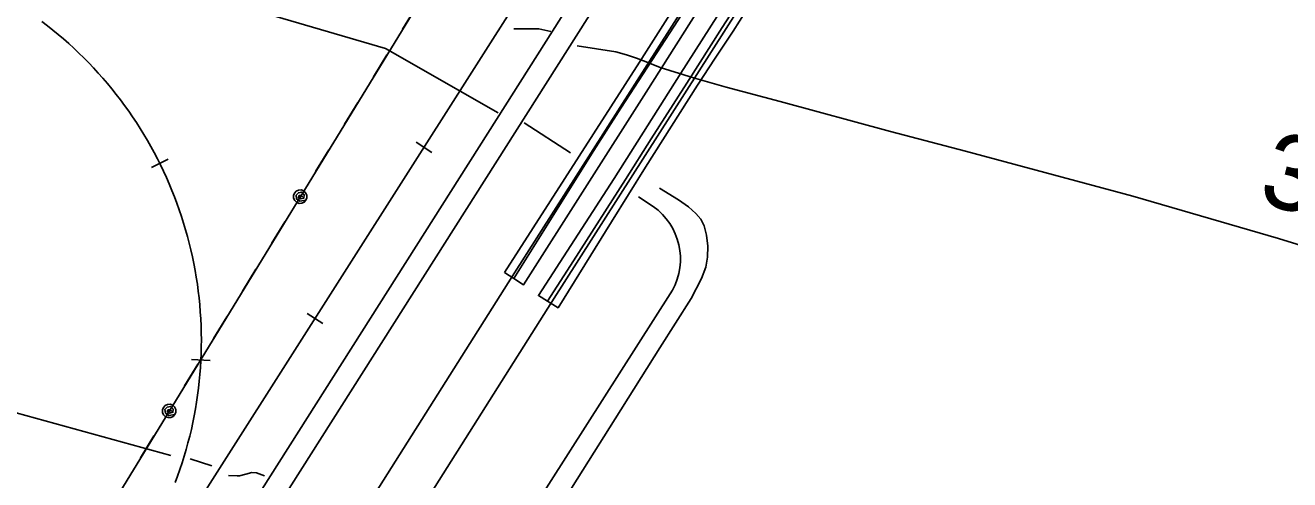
# Model space of a CAD drawing. Extents: x 3297716 to 3335574, y 688621 to 713991.
# Drawn here: x 3318037 to 3319717, y 701388 to 701992 of the extents above; entities that cross this region are included whole.
import ezdxf

# ---------------------------------------------------------------- set-up
doc = ezdxf.new("R2010")
doc.units = 0
for name, color, linetype in [('V-BRDG-OTLN', 7, 'Continuous'), ('V-RAIL-TRAK', 7, 'Continuous'), ('V-ROAD-CNTR', 7, 'Continuous'), ('V-SURV-IDEN', 7, 'Continuous'), ('V-TOPO-SHOR', 7, 'Continuous'), ('V-UTIL-LINE', 7, 'Continuous')]:
    doc.layers.add(name, color=color, linetype=linetype)

msp = doc.modelspace()

# ---------------------------------------------------------------- linework, layer by layer
at = {"layer": 'V-BRDG-OTLN'}
msp.add_lwpolyline([(3318673.9, 701663.1), (3318853.1, 701943.2), (3318942.4, 702083.3), (3319039.8, 702237.8), (3319112.8, 702351.2), (3319185.9, 702466.7), (3319263, 702586.9), (3319317.5, 702672.5), (3319340.9, 702656.4), (3319335.6, 702647.9), (3319260.5, 702530.4), (3319178.7, 702401.2), (3319065.1, 702223.6), (3318961.6, 702060.9), (3318862.2, 701903.1), (3318699.2, 701646.9), (3318686.3, 701655.1)], close=True, dxfattribs=at)
for points in [[(3318731, 701625.1), (3318765.7, 701678.9), (3318800.2, 701732.9), (3318834.6, 701786.9), (3318868.9, 701841), (3318916, 701915), (3318963.3, 701989), (3319010.6, 702062.9)], [(3318686.3, 701655.1), (3318721.7, 701711.9), (3318757.1, 701768.7), (3318792.7, 701825.3), (3318828.3, 701882), (3318863.9, 701936.4), (3318899.3, 701990.9), (3318934.5, 702045.6)], [(3319002.8, 702024.3), (3318977.6, 701984), (3318954, 701948.2), (3318930.5, 701912.2), (3318907.2, 701876.1), (3318884.1, 701839.9), (3318861.2, 701803.5), (3318838.5, 701767.1), (3318816, 701730.5), (3318745, 701616.4), (3318731, 701625.1), (3318719, 701632.6), (3318819.8, 701788.4), (3318908.4, 701928.5), (3318986.8, 702051.5)]]:
    msp.add_lwpolyline(points, dxfattribs=at)
at = {"layer": 'V-RAIL-TRAK'}
for points in [[(3316611.7, 698753.5), (3318304.4, 701417), (3318944.2, 702423.2), (3319364.6, 703087.2)], [(3316611.7, 698753.5), (3318304.4, 701417), (3318944.2, 702423.2)], [(3318058.9, 701997), (3318066.3, 701991.5), (3318073.5, 701985.7), (3318080.7, 701979.8), (3318087.7, 701973.8), (3318094.7, 701967.7), (3318101.5, 701961.5), (3318108.2, 701955.1), (3318114.8, 701948.6), (3318121.4, 701942), (3318127.7, 701935.3), (3318134, 701928.5), (3318140.1, 701921.6), (3318146.2, 701914.6), (3318152.1, 701907.5), (3318157.9, 701900.2), (3318163.5, 701892.9), (3318169, 701885.4), (3318174.4, 701877.9), (3318179.7, 701870.3), (3318184.8, 701862.6), (3318189.8, 701854.8), (3318194.6, 701847), (3318199.4, 701838.9), (3318204, 701830.9), (3318208.3, 701822.8), (3318212.7, 701814.6), (3318216.8, 701806.3), (3318220.8, 701798), (3318224.7, 701789.6), (3318228.4, 701781.1), (3318231.9, 701772.5), (3318235.3, 701763.9), (3318238.6, 701755.3), (3318241.7, 701746.5), (3318244.7, 701737.8), (3318247.4, 701728.9), (3318250.1, 701720.1), (3318252.6, 701711.2), (3318254.9, 701702.2), (3318257.1, 701693.2), (3318259.2, 701684.2), (3318261, 701675.1), (3318262.7, 701666), (3318264.3, 701656.9), (3318265.7, 701647.7), (3318266.9, 701638.6), (3318268, 701629.4), (3318268.8, 701620.1), (3318269.6, 701610.9), (3318270.2, 701601.7), (3318270.6, 701592.4), (3318270.9, 701583.2), (3318271, 701573.9), (3318270.9, 701564.7), (3318270.7, 701555.4), (3318270.3, 701546.2), (3318269.8, 701536.9), (3318269, 701527.7), (3318268.2, 701518.5), (3318267.2, 701509.3), (3318266, 701500.1), (3318264.6, 701491), (3318263.1, 701481.8), (3318261.4, 701472.7), (3318259.6, 701463.6), (3318257.7, 701454.6), (3318255.5, 701445.6), (3318253.2, 701436.6), (3318250.8, 701427.7), (3318248.1, 701418.8), (3318245.4, 701410), (3318242.5, 701401.2), (3318239.4, 701392.5), (3318236.2, 701383.8)], [(3318556.3, 701836.4), (3318577.4, 701823)], [(3318227, 701813.9), (3318204.6, 701802.8)], [(3318411.4, 701608.6), (3318432.5, 701595.2)], [(3318282.8, 701546.3), (3318257.8, 701547.4)]]:
    msp.add_lwpolyline(points, dxfattribs=at)
at = {"layer": 'V-ROAD-CNTR'}
for points in [[(3318215.7, 701141), (3318376.1, 701357.8), (3319098.2, 702497.2)], [(3319180.2, 702436.9), (3318684.1, 701657.8), (3318342.1, 701116.2), (3318224.1, 700937.1), (3318152.7, 700842.6)], [(3318202.6, 700804.9), (3318275.2, 700901), (3318394.6, 701082.4), (3318736.9, 701624.3), (3319233, 702403.3)], [(3318663.1, 701866.7), (3318846.8, 702156.6)], [(3317965.2, 702122.7), (3318515.9, 701961.3), (3318665.6, 701875.7)], [(3318173, 701133.9), (3318351.4, 701374.8), (3318663.1, 701866.7)], [(3318687.5, 701849.1), (3318697.6, 701865)], [(3318761.5, 701822.4), (3318700.1, 701862.2)], [(3318871.6, 701751.1), (3318851.9, 701763.8)], [(3318503.9, 701022.2), (3318897.1, 701639.6)]]:
    msp.add_lwpolyline(points, dxfattribs=at)
msp.add_arc((3318822.1, 701681.1), 85.6, 331.0261, 54.7388, dxfattribs=at)
at = {"layer": 'V-TOPO-SHOR'}
for p, q in [((3318230.6, 701419.8), (3317695.3, 701567.9)), ((3318284.7, 701406), (3318256.2, 701415.4))]:
    msp.add_line(p, q, dxfattribs=at)
for points in [[(3318735.3, 701983.9), (3318719.5, 701987.4), (3318686.4, 701987.4)], [(3319871.1, 701650.1), (3319840.4, 701665.7), (3319702.6, 701708.6), (3319508.8, 701764.9), (3319286.4, 701824.5), (3319186.9, 701850.6), (3319040.2, 701890.8), (3318968.6, 701909.6), (3318924.9, 701922.3), (3318880.6, 701935.7), (3318864.2, 701942.5), (3318849.2, 701948.5), (3318836.2, 701952.6), (3318821.9, 701956.6), (3318770.4, 701964.7)], [(3318879.9, 701775.6), (3318905.1, 701760.1), (3318918.4, 701750.7), (3318928.3, 701741.8), (3318934.9, 701734.1), (3318939.2, 701725.3), (3318942.5, 701713.1), (3318944.1, 701698.3), (3318943.8, 701683.7), (3318941.3, 701670.2), (3318935.6, 701655.4), (3318922, 701628.8), (3318880.4, 701562.9), (3318820.8, 701468.5), (3318735, 701332.1)], [(3318354.8, 701392.7), (3318344.1, 701396.9), (3318338, 701397.3), (3318330.1, 701395.2), (3318321.5, 701392.7), (3318318.6, 701392.6), (3318307, 701393.1)]]:
    msp.add_lwpolyline(points, dxfattribs=at)
at = {"layer": 'V-UTIL-LINE'}
for points in [[(3317861.9, 700879.5), (3318922.4, 702615.2), (3317938.1, 703216.8)], [(3318556.2, 702015.8), (3318538.4, 701986.8)], [(3318517.6, 701952.7), (3318499.9, 701923.6)], [(3318479, 701889.5), (3318461.3, 701860.5)], [(3318440.4, 701826.4), (3318422.7, 701797.4)], [(3318402.4, 701764.1), (3318405.2, 701764.2), (3318403.8, 701766.1), (3318401, 701765.8), (3318399.8, 701763.2), (3318402.6, 701761.3), (3318407.2, 701762.3), (3318407.7, 701766.5), (3318404.4, 701770.1), (3318399.9, 701769.2), (3318396.8, 701766), (3318397.5, 701761.2), (3318402, 701758.1), (3318410, 701759.4), (3318411.2, 701762.7), (3318411.1, 701766.2), (3318409.6, 701769.4), (3318407, 701771.8), (3318403.8, 701773), (3318400.2, 701772.8), (3318397.1, 701771.4), (3318394.7, 701768.8), (3318393.5, 701765.5), (3318393.6, 701762), (3318395.1, 701758.8), (3318397.7, 701756.4), (3318401, 701755.2), (3318404.5, 701755.3), (3318407.7, 701756.8), (3318410, 701759.4)], [(3318382, 701730.8), (3318364.3, 701701.8)], [(3318343.4, 701667.6), (3318325.7, 701638.6)], [(3318304.9, 701604.5), (3318287.1, 701575.5)], [(3318266.3, 701541.4), (3318248.5, 701512.3)], [(3318228.2, 701479.1), (3318231.1, 701479.2), (3318229.6, 701481.1), (3318226.9, 701480.8), (3318225.7, 701478.2), (3318228.5, 701476.3), (3318233.1, 701477.3), (3318233.6, 701481.5), (3318230.2, 701485.1), (3318225.7, 701484.2), (3318222.6, 701481), (3318223.3, 701476.2), (3318227.8, 701473.1), (3318235.9, 701474.4), (3318237.1, 701477.7), (3318237, 701481.2), (3318235.5, 701484.4), (3318232.9, 701486.8), (3318229.6, 701488), (3318226.1, 701487.8), (3318222.9, 701486.3), (3318220.5, 701483.8), (3318219.3, 701480.5), (3318219.5, 701477), (3318220.9, 701473.8), (3318223.5, 701471.4), (3318226.8, 701470.2), (3318230.3, 701470.3), (3318233.5, 701471.8), (3318235.9, 701474.4)], [(3318207.9, 701445.8), (3318190.1, 701416.8)]]:
    msp.add_lwpolyline(points, dxfattribs=at)

# ---------------------------------------------------------------- texts
at = {"layer": 'V-SURV-IDEN'}
msp.add_text('3877+70.8', height=100, rotation=345.9142, dxfattribs=at).set_placement((3319673.4, 701756.2))

doc.saveas('drawing.dxf')
